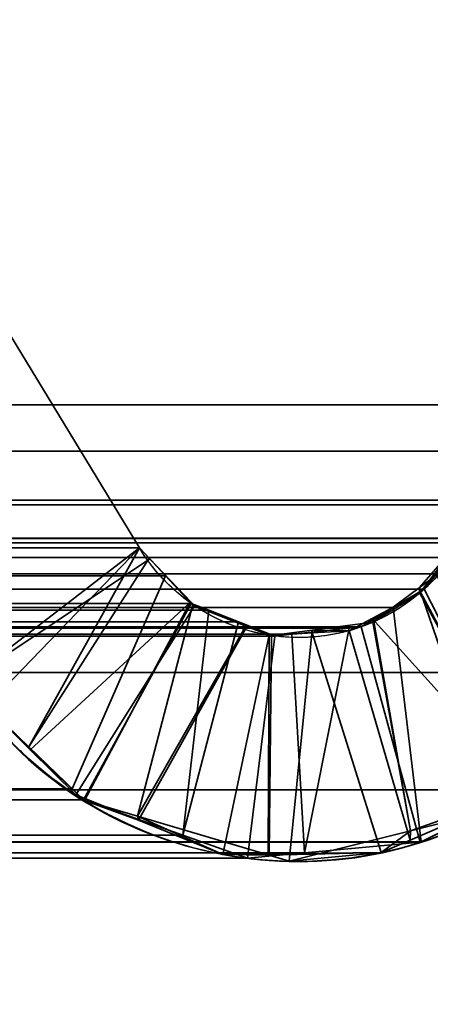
# Model space of a CAD drawing. Header units: millimetres. Extents: x -490 to 6690, y -115 to 152.
# Tile 947 of 1056: x 4963.57 to 4964.95, y 0.02 to 3.32. Entities that reach past the tile are written whole.
import ezdxf

# ---------------------------------------------------------------- set-up
doc = ezdxf.new("R2010")
doc.units = ezdxf.units.MM
doc.layers.add('152', color=253, linetype='Continuous')

# ---------------------------------------------------------------- blocks, each defined once
blk = doc.blocks.new('UG_SURFACE_004')
at = {"layer": '152', "color": 252, "linetype": 'Continuous', "lineweight": 35}
for points in [[(5144.0001, -6.2, 2202.5001), (5144.0001, 133.2, 2202.5001), (3855.9999, 133.2, 2202.5001), (3855.9999, -6.2, 2202.5001)], [(4006, -6.2, 2052.5), (4006, 133.2, 2052.5), (4994, 133.2, 2052.5), (4994, -6.2, 2052.5)]]:
    blk.add_3dface(points, dxfattribs=at)
blk = doc.blocks.new('UG_SURFACE_277')
at = {"layer": '152', "color": 254, "linetype": 'Continuous', "lineweight": 35}
for points in [[(4979.25, -10, 2032.7499), (4979.25, 136.75, 2032.7499), (4020.75, 136.75, 2032.7499), (4020.75, -10, 2032.7499)], [(4971.4999, 21, 2025.0001), (4971.4999, -8, 2025.0001), (4028.5001, -8, 2025.0001), (4028.5001, 21, 2025.0001)]]:
    blk.add_3dface(points, dxfattribs=at)
blk = doc.blocks.new('UG_SURFACE_303')
at = {"layer": '152', "color": 14, "linetype": 'Continuous', "lineweight": 35}
for points in [[(4971.3001, -10, 2024.8001), (4971.3001, 19, 2024.8001), (4028.6999, 19, 2024.8001), (4028.6999, -10, 2024.8001)], [(4967.2499, 16.25, 2020.75), (4967.2499, -22, 2020.75), (4032.7501, -22, 2020.75), (4032.7501, 16.25, 2020.75)]]:
    blk.add_3dface(points, dxfattribs=at)
blk = doc.blocks.new('UG_SURFACE_304')
at = {"layer": '152', "color": 7, "linetype": 'Continuous', "lineweight": 35}
for points in [[(4032.7501, 16, 2020.75), (4032.7501, -22, 2020.75), (4967.2499, -22, 2020.75), (4967.2499, 16, 2020.75)], [(4967, 16, 2020.4999), (4967, -22, 2020.4999), (4033, -22, 2020.4999), (4033, 16, 2020.4999)]]:
    blk.add_3dface(points, dxfattribs=at)
blk = doc.blocks.new('UG_SURFACE_310')
at = {"layer": '152', "color": 253, "linetype": 'Continuous', "lineweight": 35}
for points in [[(4033.812, 4.4265, 2019.6881), (4033.8135, 2.0275, 2019.6865), (4966.1865, 2.0275, 2019.6865), (4966.188, 4.4265, 2019.6881)], [(4965.138, 3.5528, 2018.6381), (4965.137, 1.872, 2018.6372), (4034.863, 1.872, 2018.6372), (4034.862, 3.5528, 2018.6381)], [(4963.9759, 1.5475, 2017.4761), (4963.5434, 2.2595, 2017.0436), (4036.4566, 2.2595, 2017.0436), (4036.0241, 1.5475, 2017.4761)], [(4963.3846, 1.093, 2016.8846), (4962.8615, 1.954, 2016.3615), (4963.5434, 2.2595, 2017.0436), (4963.9759, 1.5475, 2017.4761)], [(4966.2113, 1.5794, 2019.7115), (4033.8135, 2.0275, 2019.6865), (4033.7391, 1.13, 2019.7611)], [(4966.2113, 1.5794, 2019.7115), (4966.1865, 2.0275, 2019.6865), (4033.8135, 2.0275, 2019.6865)], [(4034.8849, 1.7081, 2018.615), (4034.863, 1.872, 2018.6372), (4965.137, 1.872, 2018.6372)], [(4034.8849, 1.7081, 2018.615), (4965.137, 1.872, 2018.6372), (4965.1151, 1.7081, 2018.615)], [(4965.1151, 1.7081, 2018.615), (4965.1084, 1.6925, 2018.6086), (4034.8916, 1.6925, 2018.6086), (4034.8849, 1.7081, 2018.615)], [(4034.8916, 1.6925, 2018.6086), (4965.1084, 1.6925, 2018.6086), (4965.0559, 1.5646, 2018.5559)], [(4034.9441, 1.5646, 2018.5559), (4034.8916, 1.6925, 2018.6086), (4965.0559, 1.5646, 2018.5559)], [(4033.7391, 1.13, 2019.7611), (4966.2609, 1.13, 2019.7611), (4966.2113, 1.5794, 2019.7115)], [(4965.0559, 1.5646, 2018.5559), (4965.0164, 1.5155, 2018.5165), (4034.9836, 1.5155, 2018.5165), (4034.9441, 1.5646, 2018.5559)], [(4035.9364, 1.4539, 2017.5636), (4964.0636, 1.4539, 2017.5636), (4963.9759, 1.5475, 2017.4761), (4036.0241, 1.5475, 2017.4761)], [(4963.9759, 1.5475, 2017.4761), (4963.4633, 1.0171, 2016.963), (4963.3846, 1.093, 2016.8846)], [(4963.7504, 0.7397, 2017.2501), (4963.4633, 1.0171, 2016.963), (4963.9759, 1.5475, 2017.4761), (4964.0636, 1.4539, 2017.5636)], [(4034.9836, 1.5155, 2018.5165), (4965.0164, 1.5155, 2018.5165), (4964.973, 1.4609, 2018.4729), (4035.027, 1.4609, 2018.4729)], [(4035.027, 1.4609, 2018.4729), (4964.973, 1.4609, 2018.4729), (4964.9315, 1.4092, 2018.4317)], [(4035.0685, 1.4092, 2018.4317), (4035.027, 1.4609, 2018.4729), (4964.9315, 1.4092, 2018.4317)], [(4964.15, 1.3615, 2017.6499), (4035.9364, 1.4539, 2017.5636), (4035.85, 1.3615, 2017.6499)], [(4964.15, 1.3615, 2017.6499), (4964.0636, 1.4539, 2017.5636), (4035.9364, 1.4539, 2017.5636)], [(4964.0636, 1.4539, 2017.5636), (4964.15, 1.3615, 2017.6499), (4963.7885, 0.7026, 2017.2884), (4963.7504, 0.7397, 2017.2501)], [(4965.2758, 0.736, 2018.7755), (4964.9315, 1.4092, 2018.4317), (4964.973, 1.4609, 2018.4729)], [(4964.9315, 1.4092, 2018.4317), (4964.828, 1.3474, 2018.328), (4035.172, 1.3474, 2018.328), (4035.0685, 1.4092, 2018.4317)], [(4964.828, 1.3474, 2018.328), (4964.9315, 1.4092, 2018.4317), (4965.2758, 0.736, 2018.7755), (4964.921, 0.5619, 2018.4212)], [(4035.85, 1.3615, 2017.6499), (4035.7914, 1.3386, 2017.7085), (4964.2086, 1.3386, 2017.7085)], [(4035.85, 1.3615, 2017.6499), (4964.2086, 1.3386, 2017.7085), (4964.15, 1.3615, 2017.6499)], [(4964.1218, 0.5841, 2017.6218), (4963.7885, 0.7026, 2017.2884), (4964.15, 1.3615, 2017.6499), (4964.2086, 1.3386, 2017.7085)], [(4035.2802, 1.2826, 2018.2195), (4035.172, 1.3474, 2018.328), (4964.828, 1.3474, 2018.328)], [(4035.2802, 1.2826, 2018.2195), (4964.828, 1.3474, 2018.328), (4964.7198, 1.2826, 2018.2195)], [(4035.6913, 1.2995, 2017.8087), (4964.3087, 1.2995, 2017.8087), (4964.2086, 1.3386, 2017.7085), (4035.7914, 1.3386, 2017.7085)], [(4964.1218, 0.5841, 2017.6218), (4964.2086, 1.3386, 2017.7085), (4964.3087, 1.2995, 2017.8087)], [(4964.921, 0.5619, 2018.4212), (4964.9186, 0.5605, 2018.4186), (4964.7198, 1.2826, 2018.2195), (4964.828, 1.3474, 2018.328)], [(4964.4303, 1.252, 2017.9305), (4035.6913, 1.2995, 2017.8087), (4035.5697, 1.252, 2017.9305)], [(4964.4303, 1.252, 2017.9305), (4964.3087, 1.2995, 2017.8087), (4035.6913, 1.2995, 2017.8087)], [(4964.3087, 1.2995, 2017.8087), (4964.4303, 1.252, 2017.9305), (4964.3393, 0.5068, 2017.8392), (4964.1218, 0.5841, 2017.6218)], [(4964.7198, 1.2826, 2018.2195), (4964.6797, 1.2784, 2018.1797), (4035.3203, 1.2784, 2018.1797), (4035.2802, 1.2826, 2018.2195)], [(4035.3203, 1.2784, 2018.1797), (4964.6797, 1.2784, 2018.1797), (4964.4871, 1.258, 2017.9873), (4035.5129, 1.258, 2017.9873)], [(4035.5697, 1.252, 2017.9305), (4035.5129, 1.258, 2017.9873), (4964.4871, 1.258, 2017.9873)], [(4035.5697, 1.252, 2017.9305), (4964.4871, 1.258, 2017.9873), (4964.4303, 1.252, 2017.9305)], [(4964.5305, 0.5245, 2018.0304), (4964.3393, 0.5068, 2017.8392), (4964.4303, 1.252, 2017.9305), (4964.4871, 1.258, 2017.9873)], [(4964.5305, 0.5245, 2018.0304), (4964.4871, 1.258, 2017.9873), (4964.6797, 1.2784, 2018.1797)], [(4964.6797, 1.2784, 2018.1797), (4964.7198, 1.2826, 2018.2195), (4964.9186, 0.5605, 2018.4186), (4964.5305, 0.5245, 2018.0304)], [(4033.7391, 1.13, 2019.7611), (4033.0725, -3.683, 2020.4275), (4966.9275, -3.683, 2020.4275), (4966.2609, 1.13, 2019.7611)], [(4036.5367, 1.0171, 2016.963), (4963.4633, 1.0171, 2016.963), (4963.7504, 0.7397, 2017.2501), (4036.2496, 0.7397, 2017.2501)], [(4034.0147, -3.8215, 2019.485), (4034.7242, 0.736, 2018.7755), (4965.2758, 0.736, 2018.7755), (4965.9853, -3.8215, 2019.485)], [(4035.079, 0.5619, 2018.4212), (4964.921, 0.5619, 2018.4212), (4965.2758, 0.736, 2018.7755), (4034.7242, 0.736, 2018.7755)], [(4036.2115, 0.7026, 2017.2884), (4963.7504, 0.7397, 2017.2501), (4963.7885, 0.7026, 2017.2884)], [(4036.2115, 0.7026, 2017.2884), (4036.2496, 0.7397, 2017.2501), (4963.7504, 0.7397, 2017.2501)], [(4963.7885, 0.7026, 2017.2884), (4035.8782, 0.5841, 2017.6218), (4036.2115, 0.7026, 2017.2884)], [(4963.7885, 0.7026, 2017.2884), (4964.1218, 0.5841, 2017.6218), (4035.8782, 0.5841, 2017.6218)], [(4964.921, 0.5619, 2018.4212), (4035.079, 0.5619, 2018.4212), (4035.0814, 0.5605, 2018.4186)], [(4964.9186, 0.5605, 2018.4186), (4964.921, 0.5619, 2018.4212), (4035.0814, 0.5605, 2018.4186)], [(4035.6607, 0.5068, 2017.8392), (4964.1218, 0.5841, 2017.6218), (4964.3393, 0.5068, 2017.8392)], [(4035.6607, 0.5068, 2017.8392), (4035.8782, 0.5841, 2017.6218), (4964.1218, 0.5841, 2017.6218)], [(4035.0814, 0.5605, 2018.4186), (4035.4695, 0.5245, 2018.0304), (4964.5305, 0.5245, 2018.0304), (4964.9186, 0.5605, 2018.4186)], [(4964.3393, 0.5068, 2017.8392), (4035.4695, 0.5245, 2018.0304), (4035.6607, 0.5068, 2017.8392)], [(4964.3393, 0.5068, 2017.8392), (4964.5305, 0.5245, 2018.0304), (4035.4695, 0.5245, 2018.0304)]]:
    blk.add_3dface(points, dxfattribs=at)
blk = doc.blocks.new('UG_SURFACE_311')
at = {"layer": '152', "color": 253, "linetype": 'Continuous', "lineweight": 35}
for points in [[(4963.5434, 2.2595, -7.5), (4963.9759, 1.5475, -7.5), (4963.3846, 1.093, -7.5), (4962.8615, 1.954, -7.5)], [(4963.9759, 1.5475, 2017.4761), (4963.5434, 2.2595, 2017.0436), (4962.8615, 1.954, 2016.3615), (4963.3846, 1.093, 2016.8846)], [(4963.9759, 1.5475, -7.5), (4963.5434, 2.2595, -7.5), (4963.5434, 2.2595, 2017.0436), (4963.9759, 1.5475, 2017.4761)], [(4963.3846, 1.093, -7.5), (4963.9759, 1.5475, -7.5), (4964.0107, 1.5111, -7.5)], [(4963.3846, 1.093, 2016.8846), (4963.6049, 0.8804, 2017.1051), (4963.9759, 1.5475, 2017.4761)], [(4964.0088, 1.513, 2017.5087), (4963.9759, 1.5475, 2017.4761), (4963.6049, 0.8804, 2017.1051)], [(4964.0107, 1.5111, -7.5), (4963.9759, 1.5475, -7.5), (4963.9759, 1.5475, 2017.4761)], [(4963.9759, 1.5475, 2017.4761), (4964.0088, 1.513, 2017.5087), (4964.0107, 1.5111, -7.5)], [(4965.0321, 1.5477, -7.5), (4964.9191, 1.3994, -7.5), (4964.9143, 1.4133, 2018.4145)], [(4964.9143, 1.4133, 2018.4145), (4964.9887, 1.4683, 2018.4886), (4965.0321, 1.5477, -7.5)], [(4965.2758, 0.736, -7.5), (4964.9191, 1.3994, -7.5), (4965.0321, 1.5477, -7.5)], [(4964.0107, 1.5111, -7.5), (4964.1485, 1.367, -7.5), (4963.6097, 0.8706, -7.5), (4963.3846, 1.093, -7.5)], [(4964.1471, 1.3665, 2017.647), (4964.0088, 1.513, 2017.5087), (4963.6049, 0.8804, 2017.1051), (4963.7918, 0.7006, 2017.2918)], [(4964.1485, 1.367, -7.5), (4964.0107, 1.5111, -7.5), (4964.0088, 1.513, 2017.5087)], [(4964.0088, 1.513, 2017.5087), (4964.1471, 1.3665, 2017.647), (4964.1485, 1.367, -7.5)], [(4965.1704, 0.6703, 2018.6703), (4965.2758, 0.736, 2018.7755), (4964.9887, 1.4683, 2018.4886), (4964.9143, 1.4133, 2018.4145)], [(4964.757, 1.3112, -7.5), (4964.9167, 1.396, -7.5), (4965.2758, 0.736, -7.5)], [(4964.9167, 1.396, -7.5), (4964.757, 1.3112, -7.5), (4964.7627, 1.3008, 2018.2626)], [(4964.8857, 0.5989, 2018.3859), (4965.1704, 0.6703, 2018.6703), (4964.9143, 1.4133, 2018.4145), (4964.7627, 1.3008, 2018.2626)], [(4964.7627, 1.3008, 2018.2626), (4964.9143, 1.4133, 2018.4145), (4964.9167, 1.396, -7.5)], [(4964.9143, 1.4133, 2018.4145), (4964.9191, 1.3994, -7.5), (4964.9167, 1.396, -7.5)], [(4965.2758, 0.736, -7.5), (4964.9167, 1.396, -7.5), (4964.9191, 1.3994, -7.5)], [(4964.1485, 1.367, -7.5), (4964.1614, 1.3534, -7.5), (4963.7628, 0.7192, -7.5), (4963.6097, 0.8706, -7.5)], [(4963.7918, 0.7006, 2017.2918), (4963.9692, 0.6479, 2017.4694), (4964.1552, 1.3578, 2017.6551), (4964.1471, 1.3665, 2017.647)], [(4964.3345, 1.287, 2017.8344), (4964.1552, 1.3578, 2017.6551), (4963.9692, 0.6479, 2017.4694)], [(4964.1614, 1.3534, -7.5), (4964.1485, 1.367, -7.5), (4964.1471, 1.3665, 2017.647)], [(4964.1471, 1.3665, 2017.647), (4964.1552, 1.3578, 2017.6551), (4964.1614, 1.3534, -7.5)], [(4964.1552, 1.3578, 2017.6551), (4964.3364, 1.2845, -7.5), (4964.1614, 1.3534, -7.5)], [(4964.1552, 1.3578, 2017.6551), (4964.3345, 1.287, 2017.8344), (4964.3364, 1.2845, -7.5)], [(4963.9735, 0.634, -7.5), (4963.7628, 0.7192, -7.5), (4964.1614, 1.3534, -7.5), (4964.3364, 1.2845, -7.5)], [(4964.4785, 0.4967, 2017.9787), (4964.8857, 0.5989, 2018.3859), (4964.7593, 1.2982, 2018.2593), (4964.5553, 1.2714, 2018.0552)], [(4964.5553, 1.2714, 2018.0552), (4964.7593, 1.2982, 2018.2593), (4964.6797, 1.27, -7.5)], [(4965.2758, 0.736, -7.5), (4964.8848, 0.5678, -7.5), (4964.6797, 1.27, -7.5), (4964.757, 1.3112, -7.5)], [(4964.757, 1.3112, -7.5), (4964.6797, 1.27, -7.5), (4964.7593, 1.2982, 2018.2593)], [(4964.7593, 1.2982, 2018.2593), (4964.7627, 1.3008, 2018.2626), (4964.757, 1.3112, -7.5)], [(4964.7627, 1.3008, 2018.2626), (4964.7593, 1.2982, 2018.2593), (4964.8857, 0.5989, 2018.3859)], [(4963.9692, 0.6479, 2017.4694), (4964.4113, 0.5166, 2017.9114), (4964.4194, 1.2536, 2017.9193), (4964.3345, 1.287, 2017.8344)], [(4964.3364, 1.2845, -7.5), (4964.4113, 1.2548, -7.5), (4964.2558, 0.5199, -7.5), (4963.9735, 0.634, -7.5)], [(4964.4084, 0.5216, -7.5), (4964.2558, 0.5199, -7.5), (4964.4113, 1.2548, -7.5)], [(4964.4113, 1.2548, -7.5), (4964.3364, 1.2845, -7.5), (4964.3345, 1.287, 2017.8344), (4964.4194, 1.2536, 2017.9193)], [(4964.4113, 1.2548, -7.5), (4964.5557, 1.263, -7.5), (4964.787, 0.5258, -7.5), (4964.4084, 0.5216, -7.5)], [(4964.5553, 1.2714, 2018.0552), (4964.4194, 1.2536, 2017.9193), (4964.4113, 0.5166, 2017.9114), (4964.4785, 0.4967, 2017.9787)], [(4964.4194, 1.2536, 2017.9193), (4964.5557, 1.263, -7.5), (4964.4113, 1.2548, -7.5)], [(4964.4194, 1.2536, 2017.9193), (4964.5553, 1.2714, 2018.0552), (4964.5557, 1.263, -7.5)], [(4964.6797, 1.27, -7.5), (4964.5557, 1.263, -7.5), (4964.5553, 1.2714, 2018.0552)], [(4964.5557, 1.263, -7.5), (4964.6797, 1.27, -7.5), (4964.8848, 0.5678, -7.5), (4964.787, 0.5258, -7.5)], [(4963.6097, 0.8706, -7.5), (4963.6049, 0.8804, 2017.1051), (4963.3846, 1.093, 2016.8846)], [(4963.3846, 1.093, 2016.8846), (4963.3846, 1.093, -7.5), (4963.6097, 0.8706, -7.5)], [(4963.7918, 0.7006, 2017.2918), (4963.6049, 0.8804, 2017.1051), (4963.6097, 0.8706, -7.5)], [(4963.7918, 0.7006, 2017.2918), (4963.6097, 0.8706, -7.5), (4963.7628, 0.7192, -7.5)], [(4964.8857, 0.5989, 2018.3859), (4964.8848, 0.5678, -7.5), (4965.2758, 0.736, -7.5)], [(4965.2758, 0.736, -7.5), (4965.1704, 0.6703, 2018.6703), (4964.8857, 0.5989, 2018.3859)], [(4963.7918, 0.7006, 2017.2918), (4963.7628, 0.7192, -7.5), (4963.9735, 0.634, -7.5)], [(4963.9735, 0.634, -7.5), (4963.9692, 0.6479, 2017.4694), (4963.7918, 0.7006, 2017.2918)], [(4964.2558, 0.5199, -7.5), (4964.4113, 0.5166, 2017.9114), (4963.9692, 0.6479, 2017.4694)], [(4963.9692, 0.6479, 2017.4694), (4963.9735, 0.634, -7.5), (4964.2558, 0.5199, -7.5)], [(4964.787, 0.5258, -7.5), (4964.8857, 0.5989, 2018.3859), (4964.4785, 0.4967, 2017.9787)], [(4964.787, 0.5258, -7.5), (4964.8848, 0.5678, -7.5), (4964.8857, 0.5989, 2018.3859)], [(4964.2558, 0.5199, -7.5), (4964.4084, 0.5216, -7.5), (4964.4113, 0.5166, 2017.9114)], [(4964.4113, 0.5166, 2017.9114), (4964.4084, 0.5216, -7.5), (4964.787, 0.5258, -7.5)], [(4964.787, 0.5258, -7.5), (4964.4785, 0.4967, 2017.9787), (4964.4113, 0.5166, 2017.9114)]]:
    blk.add_3dface(points, dxfattribs=at)

msp = doc.modelspace()

# ---------------------------------------------------------------- linework, layer by layer
at = {"layer": '152', "linetype": 'Continuous', "lineweight": -3}
for p, q in [((4963.5436, 2.2595, 2017.0436), (4963.9761, 1.5475, 2017.4761)), ((4963.5436, 2.2595, 2017.0436), (4963.9761, 1.5475, 2017.4761)), ((4963.9761, 1.5475, -7.5), (4963.5436, 2.2595, -7.5)), ((4966.1866, 2.0275, 2019.6866), (4033.8134, 2.0275, 2019.6866)), ((4034.8629, 1.872, 2018.6371), (4965.1371, 1.872, 2018.6371)), ((4036.0239, 1.5475, 2017.4761), (4963.9761, 1.5475, 2017.4761)), ((4963.9761, 1.5475, 2017.4761), (4963.9761, 1.5475, -7.5)), ((4966.2611, 1.13, 2019.7611), (4033.7389, 1.13, 2019.7611)), ((4965.2756, 0.736, 2018.7756), (4034.7244, 0.736, 2018.7756))]:
    msp.add_line(p, q, dxfattribs=at)
at = {"layer": '152', "linetype": 'Continuous', "lineweight": -3, "extrusion": (0, 0, -1)}
for centre, radius, start, end in [((-4964.511, 1.873, 7.5), 0.6261, 180.0899, 328.6787), ((-4964.5067, 1.8498, 7.5), 1.3535, 235.3813, 326.0006)]:
    msp.add_arc(centre, radius, start, end, dxfattribs=at)
at = {"layer": '152', "linetype": 'Continuous', "lineweight": -3}
for points, knots in [([(4965.1371, 1.872, 2018.6371), (4965.137, 1.8164, 2018.637), (4965.1291, 1.76, 2018.6291), (4965.1009, 1.6564, 2018.6009), (4965.0803, 1.6078, 2018.5803), (4965.0213, 1.5035, 2018.5213), (4964.9781, 1.4514, 2018.4781), (4964.867, 1.3506, 2018.367), (4964.794, 1.3089, 2018.294), (4964.6258, 1.2495, 2018.1258), (4964.5267, 1.2396, 2018.0267), (4964.3339, 1.2646, 2017.8339), (4964.2366, 1.3002, 2017.7366), (4964.0848, 1.4074, 2017.5848), (4964.0235, 1.4696, 2017.5235), (4963.9761, 1.5475, 2017.4761)], [0, 0, 0, 0, 0.082175, 0.082175, 0.163669, 0.163669, 0.279192, 0.279192, 0.440008, 0.440008, 0.642983, 0.642983, 0.847355, 0.847355, 1, 1, 1, 1]), ([(4963.3846, 1.093, 2016.8846), (4963.6209, 0.7427, 2017.1209), (4963.9514, 0.5694, 2017.4514), (4964.6239, 0.4591, 2018.1239), (4964.9697, 0.5249, 2018.4697), (4965.2756, 0.736, 2018.7756)], [0, 0, 0, 0, 0.5, 0.5, 1, 1, 1, 1])]:
    msp.add_open_spline(points, degree=3, knots=knots, dxfattribs=at)
msp.add_rational_spline([(4965.1371, 1.872, 2018.6371), (4965.1368, 1.683, 2018.6368), (4965.0582, 1.4571, 2018.5582), (4964.8616, 1.3209, 2018.3616), (4964.4974, 1.2191, 2017.9974), (4964.2587, 1.2336, 2017.7587), (4964.0743, 1.386, 2017.5743), (4963.9761, 1.5475, 2017.4761)], [1, 1, 0.972550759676, 1, 1, 0.972550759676, 1, 1], degree=4, knots=[0, 0, 0, 0, 0, 0.5, 0.5, 0.5, 1, 1, 1, 1, 1], dxfattribs=at)
msp.add_rational_spline([(4963.3846, 1.093, 2016.8846), (4963.7005, 0.6247, 2017.2005), (4964.2246, 0.3559, 2017.7246), (4964.8107, 0.4151, 2018.3107), (4965.2756, 0.736, 2018.7756)], [1, 0.851637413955, 0.802183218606, 0.851637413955, 1], degree=4, dxfattribs=at)

# ---------------------------------------------------------------- block references
for name in ['UG_SURFACE_277', 'UG_SURFACE_004', 'UG_SURFACE_303', 'UG_SURFACE_304', 'UG_SURFACE_311', 'UG_SURFACE_310']:
    msp.add_blockref(name, (0, 0), dxfattribs=at)

doc.saveas('drawing.dxf')
